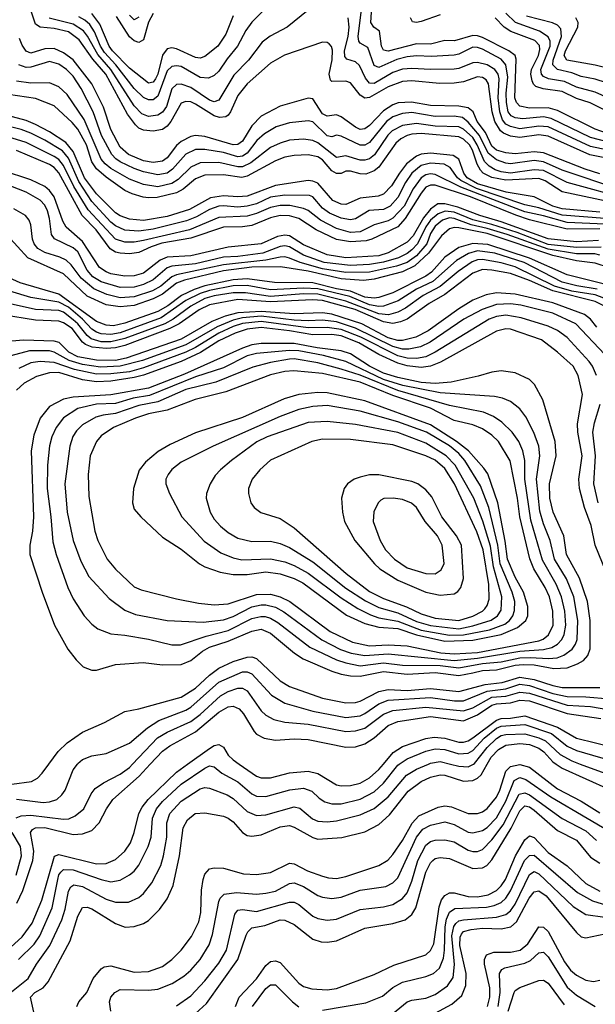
# Model space of a CAD drawing. Header units: inches. Extents: x 884549 to 1028252, y 526810 to 653624.
# Tile 1023 of 1056: x 1002223 to 1004670, y 638980 to 643162. Entities that reach past the tile are written whole.
import ezdxf

# ---------------------------------------------------------------- set-up
doc = ezdxf.new("R2010")
doc.units = ezdxf.units.IN
doc.header["$MEASUREMENT"] = 0
doc.layers.add('B0603', color=7, linetype='Continuous')
doc.layers.add('B0604', color=7, linetype='Continuous')

msp = doc.modelspace()

# ---------------------------------------------------------------- linework, layer by layer
at = {"layer": 'B0603', "color": 5}
for points, elevation in [([(1002170, 639207.7), (1002234.1, 639265.9), (1002276.2, 639323.8), (1002317.2, 639422.8), (1002371.4, 639608.6), (1002390, 639616.8), (1002550, 639577.1), (1002590, 639578.3), (1002630, 639594.6), (1002669.9, 639630.1), (1002694, 639666), (1002710, 639708.9), (1002729.3, 639790), (1002743.3, 639816.7), (1002769.9, 639850), (1002890, 639966.5), (1002936.9, 640000)], 3580), ([(1002187.6, 639032.4), (1002259.4, 639090), (1002294.9, 639150), (1002351.1, 639228.9), (1002402.1, 639338), (1002415.7, 639384.3), (1002430, 639460.9), (1002440.8, 639479.2), (1002453.1, 639486.9), (1002490, 639480.6), (1002590, 639426.8), (1002630, 639414), (1002685.8, 639414.2), (1002730, 639433.3), (1002750, 639450.1), (1002784.9, 639495.1), (1002823.3, 639570), (1002834.8, 639610), (1002848.7, 639690), (1002849.1, 639750.9), (1002861.6, 639790), (1002910, 639842.4), (1002990, 639895.7), (1003010, 639900.8), (1003030, 639897.9), (1003104.5, 639870), (1003130, 639854.3), (1003190, 639798.9), (1003230, 639782), (1003270, 639784.6), (1003390, 639818), (1003413.6, 639813.6), (1003468.2, 639768.2), (1003490, 639758), (1003530, 639754.4), (1003570, 639758.6), (1003670, 639784.1), (1003730, 639810.8), (1003790, 639860.7), (1003867.2, 639952.8), (1003910, 639978.9), (1003960.4, 640000)], 3540), ([(1002190, 639914.4), (1002273.2, 639926.8), (1002299.1, 639940.9), (1002318.9, 639961.1), (1002347.1, 640000)], 3680), ([(1002208.2, 639771.8), (1002230, 639781), (1002270, 639782.7), (1002410, 639765.7), (1002431.8, 639768.2), (1002459.4, 639780.6), (1002495.2, 639810), (1002526.3, 639873.7), (1002544.2, 639895.8), (1002579.7, 639920.3), (1002650, 639957.6), (1002690, 639986.3), (1002703, 640000)], 3640), ([(1002210, 639850.8), (1002322.4, 639837.6), (1002350, 639839.1), (1002380.3, 639850), (1002402.4, 639870), (1002416.3, 639890), (1002450, 639975.2), (1002468.3, 640000)], 3660), ([(1002210.3, 639409.7), (1002236.4, 639463.6), (1002278.9, 639590), (1002283, 639630), (1002269.1, 639710), (1002278.2, 639721.8), (1002290.8, 639729.2), (1002330, 639730.3), (1002450, 639701.1), (1002490, 639703.4), (1002530, 639718.4), (1002561.6, 639750), (1002591.7, 639810), (1002619.7, 639850), (1002730.8, 639949.2), (1002778.2, 640000)], 3620), ([(1002217.9, 639170), (1002284.3, 639235.7), (1002309.3, 639270.7), (1002360.6, 639390), (1002384.7, 639510), (1002390, 639530), (1002398.6, 639541.4), (1002410, 639551.8), (1002450, 639550.3), (1002570, 639509.7), (1002610, 639500.7), (1002650, 639507.2), (1002690, 639529.5), (1002710, 639545.6), (1002730, 639570.9), (1002769.9, 639650), (1002781.6, 639690), (1002787.7, 639770), (1002804.5, 639810), (1002830, 639840.6), (1002910, 639914.3), (1003010, 639983.2), (1003030, 639992.3), (1003050, 639989), (1003081.8, 639961.8), (1003150, 639924.2), (1003210, 639874.3), (1003230, 639864.3), (1003270, 639862.2), (1003371, 639891), (1003430, 639897.9), (1003464.7, 639884.7), (1003495.6, 639855.6), (1003519.8, 639839.8), (1003550, 639831.3), (1003590, 639831.1), (1003670, 639851.4), (1003730, 639882.8), (1003770, 639919.3), (1003830, 639995.2), (1003837, 640000)], 3560), ([(1002296.2, 638890), (1002268.9, 639010), (1002287.6, 639030), (1002323.1, 639050), (1002344.7, 639075.3), (1002437.1, 639250), (1002470, 639353.6), (1002490, 639391.3), (1002510, 639392.9), (1002530, 639384.7), (1002630, 639322.5), (1002671.9, 639308.1), (1002710, 639310.1), (1002750, 639323.6), (1002770, 639336.3), (1002817.5, 639382.5), (1002850, 639428.4), (1002875.1, 639484.8), (1002902.5, 639610), (1002918, 639730), (1002936.9, 639763.1), (1002969.6, 639790.4), (1003010, 639793.3), (1003090, 639779.1), (1003110, 639771.1), (1003130, 639755.4), (1003170.1, 639710.1), (1003190, 639697.5), (1003210, 639693.6), (1003250, 639699.2), (1003330, 639733.3), (1003370, 639739.2), (1003390, 639732.4), (1003470, 639687.6), (1003490, 639681.6), (1003592.2, 639687.8), (1003690, 639712.9), (1003750, 639744.1), (1003795.5, 639784.5), (1003874.6, 639885.4), (1003930, 639926.6), (1003970, 639945), (1004010, 639954), (1004030, 639952.4), (1004110, 639928.2), (1004150, 639929.7), (1004170, 639939.9), (1004185.1, 639954.9), (1004210.2, 640000)], 3520), ([(1002465.6, 638970), (1002475, 638990), (1002508.4, 639030), (1002536.1, 639090), (1002569.2, 639130.8), (1002581.6, 639138.4), (1002610, 639143.8), (1002710, 639116.6), (1002770, 639119.1), (1002830, 639140.8), (1002869.2, 639170), (1002910, 639209.5), (1002952.9, 639267.1), (1002984.8, 639330), (1002993.6, 639370), (1002995.4, 639464.6), (1003002.6, 639510), (1003010, 639533), (1003030, 639554.6), (1003050, 639559.6), (1003090, 639558.5), (1003174.4, 639534.4), (1003230, 639530.9), (1003290, 639539.4), (1003370, 639578.8), (1003390, 639576.2), (1003446.2, 639546.2), (1003510, 639523.7), (1003536.5, 639516.5), (1003570, 639514.8), (1003610, 639522.6), (1003750, 639569.1), (1003787.5, 639592.4), (1003810, 639616.6), (1003850, 639675.1), (1003891.4, 639748.6), (1003919.5, 639780.5), (1004002.3, 639817.7), (1004030, 639823.4), (1004058.4, 639818.4), (1004130, 639790.8), (1004170, 639790.9), (1004190, 639797.8), (1004210, 639811), (1004250, 639859.1), (1004264.5, 639890), (1004290, 639970.1), (1004310, 639990.3), (1004350, 639998.4), (1004390, 639987.4), (1004510, 639895.1), (1004610, 639843.2), (1004690, 639793.3)], 3480), ([(1003156.2, 640000), (1003229.5, 639949.5), (1003250, 639941.8), (1003290, 639942), (1003370, 639962.5), (1003450, 639970.7), (1003490, 639959.5), (1003570, 639912.5), (1003590, 639907.9), (1003628.8, 639908.8), (1003670, 639919.5), (1003710, 639941.6), (1003750, 639977), (1003769.6, 640000)], 3580), ([(1004054.4, 640000), (1004090, 639990.9), (1004130, 639988.3), (1004152.3, 640000)], 3540), ([(1004503.9, 640000), (1004530, 639983), (1004730, 639892.4), (1004770, 639881.5), (1004850, 639874.3), (1004970, 639829.5), (1005010, 639820.2), (1005050, 639818.1), (1005084.2, 639830), (1005111.6, 639848.4), (1005254.2, 639990), (1005266.4, 640000)], 3520), ([(1004606.5, 640000), (1004710, 639962.2), (1004870, 639923.4), (1004950, 639890.3), (1004990, 639881.6), (1005030, 639884.4), (1005061.9, 639898.1), (1005090, 639919.2), (1005154.7, 639990), (1005165.3, 640000)], 3540), ([(1002611.2, 638950), (1002604.5, 638990), (1002611.2, 639010), (1002627, 639030), (1002650, 639043.1), (1002770, 639039.7), (1002810, 639044.6), (1002871.9, 639068.1), (1002920.7, 639099.3), (1002950, 639124.1), (1002990, 639170.1), (1003028, 639232), (1003042.9, 639277), (1003070, 639417), (1003074.7, 639430), (1003092, 639448), (1003145.2, 639454.8), (1003230, 639448.1), (1003270, 639452), (1003310, 639460.8), (1003370, 639493.1), (1003390, 639495.6), (1003430, 639479.7), (1003490, 639442.1), (1003510, 639434.4), (1003550, 639428.7), (1003590, 639435), (1003670, 639464.6), (1003780, 639480), (1003810, 639496.4), (1003830, 639517), (1003909.9, 639689.9), (1003936.8, 639723.2), (1003970, 639741.2), (1004030, 639755.5), (1004070, 639743.8), (1004130, 639711.3), (1004150, 639708.1), (1004190, 639718.2), (1004210, 639731.2), (1004250, 639772.4), (1004290, 639842.4), (1004325.9, 639930), (1004350, 639942.7), (1004375.2, 639935.2), (1004481.2, 639861.2), (1004790, 639679.9)], 3460), ([(1002890, 638973.7), (1002950, 639015.2), (1003010, 639078.8), (1003070, 639154.7), (1003101.9, 639210), (1003137.7, 639362.3), (1003150, 639379), (1003170, 639381.9), (1003230, 639373.6), (1003370, 639413.1), (1003390, 639413.5), (1003410, 639404.2), (1003470, 639354.4), (1003490, 639344.4), (1003530, 639336.5), (1003570, 639341.4), (1003670, 639381.8), (1003770, 639394.3), (1003810, 639404), (1003850, 639428.6), (1003870, 639453.3), (1003890, 639502.7), (1003915.8, 639590), (1003950, 639655.9), (1003970, 639670.8), (1003990, 639677), (1004030, 639678.4), (1004070, 639669.3), (1004130, 639635.1), (1004150, 639628.9), (1004170, 639628.4), (1004190, 639636.9), (1004230, 639677.9), (1004278.3, 639741.7), (1004347.2, 639872.8), (1004370, 639878.5), (1004390, 639869.8), (1004530, 639769.7), (1004630, 639717), (1004675.1, 639675.1)], 3440), ([(1002970, 638940.3), (1003017, 638983), (1003150, 639169.6), (1003185.9, 639274.1), (1003192.5, 639287.5), (1003210, 639304.8), (1003265.1, 639314.9), (1003330, 639337.9), (1003350, 639337.4), (1003390, 639318.9), (1003470, 639256.9), (1003505.3, 639245.3), (1003530, 639243.1), (1003570, 639250.1), (1003690, 639303.4), (1003810, 639323.7), (1003861.4, 639338.6), (1003890, 639361), (1003907.2, 639390), (1003950, 639540.5), (1003970, 639580.7), (1003979, 639590), (1003990, 639598.7), (1004010, 639603.8), (1004050, 639598.6), (1004150, 639556.4), (1004190, 639559.5), (1004208.6, 639570), (1004230, 639592.8), (1004312.7, 639727.3), (1004350, 639801.8), (1004370, 639822.5), (1004390, 639818.5), (1004410, 639804.2), (1004510, 639718.3), (1004590, 639676.9), (1004650, 639605.3), (1004690, 639579.7)], 3420), ([(1002208.7, 639528.7), (1002231.3, 639610), (1002227, 639650), (1002191.2, 639710)], 3640), ([(1003140.2, 638970), (1003156.3, 639010), (1003230, 639087.9), (1003270, 639144.1), (1003290, 639162.1), (1003310, 639164.9), (1003330, 639157.7), (1003409.2, 639069.2), (1003430, 639055.6), (1003465.6, 639045.6), (1003530, 639041.5), (1003570, 639047.5), (1003730, 639105.9), (1003813.3, 639146.7), (1003949.9, 639190.1), (1003970, 639208.2), (1003983.2, 639236.8), (1004006.7, 639393.3), (1004017, 639423), (1004030, 639442.2), (1004050, 639452.7), (1004070, 639453.9), (1004130, 639437.1), (1004170, 639436.5), (1004214.8, 639445.2), (1004250, 639463.5), (1004270, 639482.7), (1004288.9, 639510), (1004331.4, 639610), (1004370, 639678.9), (1004390, 639695.8), (1004410, 639689), (1004470, 639624.3), (1004550, 639567.9), (1004630, 639493.4), (1004690, 639461)], 3380), ([(1003510, 638955), (1003694.6, 638985.4), (1003765.6, 639014.4), (1003810, 639051.1), (1003850, 639073.6), (1003950, 639097.8), (1003982.5, 639110), (1004007.4, 639132.6), (1004024.6, 639175.4), (1004029.5, 639210), (1004031.7, 639308.4), (1004038.1, 639341.9), (1004050, 639370.5), (1004072.9, 639387.1), (1004207.4, 639392.6), (1004240.4, 639399.6), (1004270, 639412.1), (1004290, 639430.9), (1004310, 639462.3), (1004369.2, 639590), (1004390, 639612.1), (1004410, 639613.7), (1004594.4, 639454.4), (1004658.6, 639418.6), (1004810, 639373.2)], 3360), ([(1003792.8, 638927.2), (1003870, 638990.1), (1003890, 638997.9), (1003950, 639005.8), (1003990, 639021), (1004042.3, 639057.7), (1004066.5, 639093.5), (1004071.6, 639148.4), (1004060.3, 639270), (1004068.4, 639310), (1004076.9, 639323.1), (1004090, 639334.4), (1004110, 639339.3), (1004250, 639349.3), (1004290, 639361), (1004310, 639376.7), (1004330, 639405), (1004390, 639531.5), (1004410, 639543.3), (1004430, 639534.3), (1004575.4, 639395.3), (1004630, 639361.5), (1004710.3, 639349.7)], 3340), ([(1003990, 638941.6), (1004059.6, 638980.4), (1004102.4, 639017.6), (1004120.2, 639059.8), (1004121.2, 639110), (1004094.9, 639230), (1004095.6, 639264.4), (1004101.6, 639278.4), (1004110.4, 639289.6), (1004142, 639298), (1004190, 639303.3), (1004270, 639300.3), (1004311.7, 639308.3), (1004335.1, 639330), (1004389.3, 639430.7), (1004410, 639457), (1004430, 639461.8), (1004460.9, 639440.9), (1004590, 639284.5), (1004610, 639266.8), (1004630, 639262.4), (1004710, 639279.1)], 3320), ([(1004211.8, 638970), (1004222, 639010), (1004221.8, 639050), (1004199.5, 639150), (1004198.8, 639170), (1004208.3, 639190), (1004239, 639201), (1004310, 639201.9), (1004350.2, 639209.8), (1004383, 639237), (1004430, 639308.7), (1004450, 639307.2), (1004470, 639288.9), (1004539.5, 639159.5), (1004564.8, 639124.8), (1004590, 639103.1), (1004630, 639082.1), (1004663.1, 639076.9), (1004690, 639083)], 3280), ([(1004257.8, 638970), (1004265.4, 639030), (1004263.5, 639110), (1004272.6, 639127.4), (1004285, 639135), (1004370, 639153.9), (1004394.4, 639165.6), (1004430, 639198.5), (1004450, 639201.1), (1004470, 639181.5), (1004550, 639053.1), (1004590, 639018.7), (1004670, 638970.1)], 3260), ([(1004299.9, 638950), (1004325.3, 639030), (1004330, 639038.5), (1004348.7, 639051.3), (1004430, 639081.2), (1004450, 639081.8), (1004470, 639070.1), (1004537.5, 638977.5)], 3240), ([(1003212.4, 638970), (1003270, 639047.2), (1003290, 639062.2), (1003310, 639062.6), (1003382.9, 638990), (1003410, 638969.6)], 3360)]:
    msp.add_lwpolyline(points, dxfattribs=dict(at, elevation=elevation))
at = {"layer": 'B0604', "color": 5}
for points, elevation in [([(1003330, 643273.9), (1003210, 643152), (1003184.2, 643115.8), (1003149.7, 643050), (1003104.9, 642995.1), (1003070, 642942.8), (1003050, 642924.3), (1003026.1, 642913.9), (1002990, 642916.2), (1002910, 642962.4), (1002890, 642966.6), (1002870, 642963.5), (1002850, 642944.3), (1002810, 642837), (1002790, 642822.2), (1002770, 642821.3), (1002750, 642831.9), (1002710, 642869.2), (1002632.3, 642970), (1002583, 643023), (1002566.7, 643050), (1002541.4, 643110), (1002521.1, 643141.1), (1002499.9, 643159.9), (1002474, 643174)], 3140), ([(1004790, 642653.8), (1004670, 642696.6), (1004510, 642776), (1004470, 642787.4), (1004390, 642786), (1004350, 642794.7), (1004334.5, 642810), (1004328.4, 642830), (1004334.4, 642994.4), (1004328.9, 643010), (1004303.2, 643030), (1004190, 643086.4), (1004170, 643093.6), (1004150, 643094.4), (1004071.6, 643071.6), (1004030, 643073.8), (1003970, 643057.3), (1003910, 643058.9), (1003790, 643028.8), (1003770, 643032.2), (1003761.2, 643050), (1003752.9, 643112.9), (1003729.1, 643130), (1003715.6, 643150), (1003722.4, 643262.4)], 3120), ([(1004710, 642574.5), (1004647.5, 642587.5), (1004470, 642667.6), (1004430, 642672.6), (1004350, 642661), (1004310, 642667), (1004280.2, 642680.2), (1004267.8, 642690), (1004243.5, 642730), (1004232.3, 642770), (1004215.8, 642890), (1004206.5, 642906.5), (1004190, 642916.9), (1004170, 642919.8), (1004110, 642897.6), (1004070, 642891.7), (1004008.5, 642891.5), (1003890, 642901.6), (1003850, 642898.8), (1003790, 642877.3), (1003710, 642831.5), (1003690, 642829), (1003670, 642840.8), (1003630, 642893.3), (1003610, 642900.5), (1003550, 642899.6), (1003545, 642905), (1003539.2, 642930), (1003551.9, 642991.9), (1003552.8, 643032.8), (1003548.2, 643048.2), (1003538.7, 643058.7), (1003530, 643065), (1003510, 643066.6), (1003349.3, 643010.7), (1003290, 642976.8), (1003190, 642889.4), (1003150, 642839.6), (1003119.1, 642770), (1003110, 642756.7), (1003099, 642750), (1003073.1, 642746.9), (1003050, 642753.1), (1002970, 642803.1), (1002950, 642812.5), (1002930, 642814.7), (1002910, 642807.2), (1002865.9, 642730), (1002850, 642709.9), (1002830, 642694.8), (1002790, 642688.4), (1002750, 642692.9), (1002730, 642701.5), (1002715.4, 642715.4), (1002681.1, 642761.1), (1002588.8, 642930), (1002534.2, 642994.2), (1002476.6, 643076.6), (1002430, 643111), (1002370, 643124.8), (1002310, 643129.7), (1002290, 643142.2), (1002264, 643224)], 3180), ([(1003450, 643202.9), (1003359.7, 643130), (1003287.9, 643092.1), (1003253.5, 643066.5), (1003195.3, 642990), (1003134.1, 642925.9), (1003070, 642820.2), (1003050, 642813.4), (1003030, 642820.1), (1002950, 642873.9), (1002910, 642887.7), (1002890, 642886), (1002870, 642868.1), (1002846.8, 642793.2), (1002830.8, 642769.2), (1002810, 642755.9), (1002770, 642750.3), (1002742.2, 642762.2), (1002710, 642796.1), (1002611.1, 642950), (1002554.6, 643014.6), (1002512, 643092), (1002494.3, 643114.3), (1002450, 643143.6), (1002348.6, 643168.6)], 3160), ([(1003130, 643178.8), (1003100.1, 643099.9), (1003065.5, 643050), (1003010, 643006.2), (1002990, 642998.7), (1002970, 643001.5), (1002890, 643038.4), (1002870, 643042), (1002850, 643038.1), (1002830, 643011.2), (1002809.8, 642930.2), (1002799.8, 642910), (1002790, 642896.7), (1002770, 642892.9), (1002690, 642955.8), (1002618.2, 643030), (1002604, 643050), (1002563.2, 643143.2), (1002530, 643188.5)], 3120), ([(1002790, 643188.6), (1002770, 643151.7), (1002750, 643076.4), (1002730, 643065.7), (1002710, 643072.5), (1002690, 643089.5), (1002635.1, 643175.1)], 3080), ([(1002730, 643173.2), (1002710, 643161.9), (1002690, 643181.7)], 3060), ([(1004750, 642601.6), (1004650, 642623.1), (1004470, 642706.4), (1004430, 642710.2), (1004350, 642698.4), (1004310, 642708.4), (1004290, 642718.8), (1004275.9, 642735.9), (1004264.8, 642770), (1004256.9, 642830), (1004261.9, 642910), (1004257.2, 642930), (1004243.1, 642950), (1004210, 642970.2), (1004170, 642980.4), (1004150, 642978.1), (1004090, 642954.1), (1004070, 642951.5), (1003970, 642950.2), (1003890, 642954.9), (1003850, 642951.5), (1003810, 642937.7), (1003730, 642890.6), (1003710, 642892.1), (1003693.9, 642913.9), (1003667.7, 642967.7), (1003650, 642983.6), (1003613.6, 642993.6), (1003605.7, 643005.7), (1003604.2, 643030), (1003619.6, 643090), (1003624, 643130), (1003620.1, 643170)], 3160), ([(1004770, 642630.3), (1004650, 642661.5), (1004482.6, 642742.6), (1004450, 642749.6), (1004361.4, 642741.4), (1004330, 642744.8), (1004313.1, 642753.1), (1004299.7, 642770), (1004292.7, 642810), (1004291.4, 642850), (1004298.4, 642918.4), (1004290, 642970), (1004270, 642994.6), (1004190, 643037), (1004170, 643044.4), (1004150, 643044.5), (1004090, 643015.9), (1004070, 643011.4), (1003974.1, 643005.9), (1003910, 643008.3), (1003870, 643003.8), (1003827, 642993), (1003750, 642958.9), (1003730, 642966.9), (1003703.7, 643043.7), (1003670, 643062.2), (1003664.4, 643070), (1003662.5, 643090), (1003674.2, 643194.2)], 3140), ([(1004010, 643183.2), (1003930, 643153.7), (1003910, 643149.7), (1003893, 643153), (1003884.2, 643170)], 3080), ([(1004770, 642747.4), (1004648.3, 642808.3), (1004590, 642827.2), (1004530, 642857.5), (1004448.2, 642868.2), (1004417.8, 642877.8), (1004407.5, 642887.5), (1004401.6, 642901.6), (1004396.5, 642930), (1004399.1, 642950), (1004428.9, 643010), (1004434.7, 643034.7), (1004432.4, 643052.4), (1004413.3, 643073.4), (1004311.1, 643111.1), (1004282.6, 643130), (1004244.5, 643170)], 3080), ([(1004741.4, 642821.4), (1004670, 642853.9), (1004590, 642875.8), (1004539.5, 642899.5), (1004471.3, 642911.3), (1004450, 642921.2), (1004441.7, 642930), (1004439.2, 642950), (1004478.4, 643050), (1004478.9, 643070), (1004469.8, 643089.8), (1004433.1, 643113.1), (1004330.9, 643150), (1004289.6, 643190)], 3060), ([(1004770, 642876.4), (1004670, 642909.7), (1004610, 642920.9), (1004570, 642936.6), (1004508.8, 642950), (1004489.5, 642970), (1004491.7, 642990), (1004525.8, 643090), (1004523.1, 643123.1), (1004510, 643138.4), (1004488.2, 643148.2), (1004377.2, 643177.2)], 3040), ([(1004790, 642939.6), (1004670, 642968.7), (1004549.4, 642990), (1004538.3, 643010), (1004543, 643030), (1004595.7, 643130), (1004598, 643150), (1004587.8, 643170)], 3020), ([(1004690, 642506.9), (1004626.7, 642526.7), (1004450, 642595.8), (1004410, 642600.1), (1004330, 642591.8), (1004290, 642596.2), (1004250, 642607.2), (1004230, 642625.2), (1004203.1, 642683.1), (1004168.2, 642730), (1004151.2, 642771.2), (1004130, 642786.9), (1004090, 642794.1), (1003970, 642797.1), (1003888.2, 642811.8), (1003831.5, 642808.5), (1003810, 642800.3), (1003770, 642774.8), (1003710, 642712.7), (1003690, 642698.4), (1003670, 642695.9), (1003650, 642704.8), (1003589.7, 642749.7), (1003570, 642757.2), (1003530, 642751.9), (1003510, 642762.2), (1003470, 642825.6), (1003450, 642828.3), (1003330, 642795.2), (1003250, 642751.6), (1003210, 642710.4), (1003170, 642645.4), (1003150, 642631.2), (1003130, 642630.5), (1003010, 642666), (1002970, 642670.3), (1002950, 642666.2), (1002910, 642645.2), (1002890, 642627.7), (1002850, 642575.6), (1002830, 642560.5), (1002790, 642555.3), (1002750, 642562.2), (1002686.3, 642590), (1002650, 642620.8), (1002610, 642696.1), (1002578.7, 642790), (1002530, 642890), (1002450, 642990.8), (1002410, 643020.9), (1002370, 643039.7), (1002330, 643037.5), (1002270, 643019.8), (1002250, 643027.7), (1002233, 643053), (1002222.1, 643082.1)], 3220), ([(1004770, 642442.2), (1004530, 642522.7), (1004450, 642558.7), (1004410, 642563.2), (1004310, 642549.1), (1004290, 642551.8), (1004250, 642566.6), (1004214.7, 642594.7), (1004177.9, 642670), (1004130, 642727.1), (1004105.8, 642745.8), (1004070, 642752.3), (1003990, 642751.2), (1003890, 642768.1), (1003850, 642763.4), (1003810, 642748.9), (1003782, 642730), (1003710, 642639.9), (1003690, 642629.6), (1003670, 642628.7), (1003590, 642666.6), (1003570, 642671.6), (1003550, 642664), (1003530, 642668.4), (1003470, 642728.2), (1003450, 642733), (1003370, 642724), (1003313.8, 642706.2), (1003263.4, 642676.6), (1003231.8, 642648.2), (1003190, 642595), (1003170, 642581.7), (1003150, 642579.3), (1003090, 642597.6), (1003010, 642611), (1002970, 642610.2), (1002929.4, 642590.6), (1002873.1, 642526.9), (1002850, 642509.4), (1002810, 642502.8), (1002750, 642515.1), (1002710, 642529.2), (1002650, 642558.8), (1002631.2, 642571.2), (1002614.1, 642590), (1002570.2, 642670), (1002535.9, 642770), (1002484.3, 642870), (1002450, 642921.7), (1002422.3, 642950), (1002390, 642972.8), (1002350, 642984.4), (1002270, 642960.7), (1002250, 642959.5), (1002219.9, 642970)], 3240), ([(1004810, 642400), (1004550, 642469.7), (1004450, 642521), (1004410, 642524.6), (1004310, 642510.7), (1004270, 642515.3), (1004244.3, 642524.3), (1004219.2, 642539.2), (1004199.7, 642559.7), (1004168.6, 642630), (1004150, 642661), (1004110, 642697.4), (1004090, 642706.3), (1003990, 642709.6), (1003910, 642721.4), (1003850, 642712.7), (1003806.6, 642690), (1003788.5, 642671.5), (1003732.1, 642587.9), (1003710, 642571.5), (1003690, 642565.3), (1003670, 642565.6), (1003610, 642584.1), (1003570, 642576.4), (1003490, 642638.5), (1003470, 642649.3), (1003430, 642654.3), (1003370, 642649.9), (1003330, 642638.1), (1003290, 642619.6), (1003206.2, 642553.8), (1003170, 642536.9), (1003150, 642536.8), (1003070, 642555.8), (1002990, 642554.4), (1002950, 642535.6), (1002897.2, 642482.8), (1002870, 642465.9), (1002810, 642452.4), (1002750, 642462.3), (1002690, 642485.2), (1002610.8, 642530), (1002585.9, 642550), (1002569.9, 642570.1), (1002497.5, 642737.5), (1002424.4, 642844.4), (1002390, 642877.1), (1002350, 642893.5), (1002270, 642892.1), (1002210, 642901.3)], 3260), ([(1004830, 642367.3), (1004530, 642431.1), (1004457.5, 642477.5), (1004430, 642487.9), (1004290, 642480.6), (1004230, 642491.7), (1004193.4, 642510), (1004182.2, 642522.2), (1004167.7, 642547.7), (1004147.6, 642607.6), (1004135.7, 642630), (1004110, 642655.1), (1004090, 642664.1), (1003930, 642677.9), (1003890, 642675.6), (1003870, 642669.7), (1003843.6, 642656.4), (1003822.2, 642637.8), (1003750, 642536), (1003730, 642519.6), (1003694, 642506), (1003670, 642506.5), (1003630, 642518.2), (1003610, 642519.1), (1003590, 642509.3), (1003570, 642508.8), (1003550, 642519.3), (1003510, 642566.9), (1003490, 642579.6), (1003450, 642587.7), (1003390, 642585.5), (1003350, 642577.4), (1003310, 642562.7), (1003190, 642497.3), (1003167.7, 642492.3), (1003090, 642502.5), (1003010, 642501.1), (1002970, 642485.3), (1002918.3, 642441.7), (1002890, 642426.5), (1002807, 642407), (1002770, 642404.8), (1002748.2, 642408.2), (1002701.7, 642421.7), (1002670, 642436.4), (1002590, 642493.4), (1002550, 642528.7), (1002530, 642558.2), (1002506.9, 642630), (1002470, 642697.2), (1002445.8, 642725.8), (1002370, 642795.9), (1002290, 642826.7), (1002135.1, 642850)], 3280), ([(1004690, 642344.5), (1004530, 642359.1), (1004490, 642370.1), (1004410, 642409.7), (1004291.3, 642428.7), (1004170, 642464.1), (1004125.7, 642490), (1004111.4, 642510), (1004089.4, 642569.4), (1004065.3, 642585.3), (1003970, 642594.4), (1003930, 642590.2), (1003910, 642582.8), (1003867.7, 642550), (1003837.1, 642510), (1003804.3, 642455.7), (1003770, 642421.5), (1003747.5, 642412.5), (1003670, 642403.7), (1003610, 642377.1), (1003590, 642377.8), (1003553.9, 642393.9), (1003490, 642467.6), (1003470, 642476.4), (1003450, 642478.2), (1003310, 642458.3), (1003190, 642412), (1003150, 642409.3), (1003090, 642413.5), (1003034.3, 642405.7), (1002944.4, 642355.6), (1002850, 642326.6), (1002750, 642308.6), (1002690, 642314.5), (1002650, 642328.6), (1002630, 642341.6), (1002550, 642422.3), (1002498.9, 642490), (1002450, 642602.5), (1002419.6, 642639.6), (1002350, 642685.7), (1002290, 642717.4), (1002250, 642733.6), (1002150, 642760.7)], 3320), ([(1004710, 642316.9), (1004530, 642331.4), (1004430, 642363.2), (1004370, 642376.1), (1004165.3, 642445.3), (1004098.8, 642478.8), (1004084.6, 642490), (1004053.8, 642533.8), (1004027.7, 642547.7), (1003970, 642553.1), (1003930, 642543.1), (1003890.6, 642509.4), (1003863.4, 642470), (1003830, 642406.8), (1003798.3, 642370), (1003770, 642355.3), (1003709, 642351), (1003650, 642316.4), (1003630, 642311.8), (1003590, 642318.2), (1003539.8, 642339.8), (1003510, 642361.9), (1003470, 642409.9), (1003455.6, 642415.6), (1003350, 642416.9), (1003290, 642407.8), (1003230, 642379.7), (1003190, 642369.3), (1003150, 642365.7), (1003090, 642371.7), (1003070, 642369.7), (1003030, 642355.4), (1002975.1, 642324.9), (1002931.8, 642308.2), (1002790, 642272.3), (1002730, 642263), (1002670, 642267.4), (1002630, 642285.9), (1002610, 642302.5), (1002530, 642389.4), (1002474.2, 642474.2), (1002430, 642573.2), (1002404.4, 642604.4), (1002330, 642649.7), (1002270, 642679.6), (1002230, 642694.8), (1002150, 642715)], 3340), ([(1004710, 642293.6), (1004550, 642299.8), (1004450, 642328.9), (1004370, 642345.4), (1004098, 642450), (1003990, 642504.9), (1003970, 642507.4), (1003950, 642503), (1003929.9, 642490.1), (1003896.1, 642443.9), (1003856.9, 642370), (1003810, 642318.6), (1003790, 642307.6), (1003730, 642290.3), (1003670, 642260.3), (1003630, 642258.5), (1003570, 642274.5), (1003502.3, 642310), (1003450, 642350.9), (1003430, 642360.6), (1003372.1, 642372.1), (1003330, 642372.5), (1003290, 642364.5), (1003230, 642338.2), (1003190, 642327.6), (1003070, 642321.5), (1002944.6, 642270), (1002750, 642223.4), (1002710, 642216.4), (1002670, 642217.5), (1002629.8, 642229.8), (1002514.4, 642354.4), (1002453.6, 642453.6), (1002410, 642542.5), (1002390, 642567.4), (1002370, 642581.1), (1002250, 642639.8), (1002130, 642676.4)], 3360), ([(1004690, 642272.9), (1004550, 642271.7), (1004390, 642312.5), (1004331.9, 642331.9), (1004139.7, 642410), (1003990, 642458.6), (1003970, 642459.2), (1003950, 642449.9), (1003930, 642425.4), (1003862, 642318), (1003830, 642282.5), (1003720.1, 642230), (1003696.7, 642223.3), (1003630, 642218.6), (1003570, 642228.1), (1003483.4, 642270), (1003410, 642317.2), (1003370, 642329.5), (1003330, 642330.8), (1003290, 642320.6), (1003210, 642288.3), (1003170, 642282.1), (1003090, 642281.3), (1002950, 642233.9), (1002827.1, 642212.9), (1002782.3, 642197.7), (1002730, 642172.5), (1002690, 642167.6), (1002650, 642169.7), (1002630, 642174.6), (1002608.2, 642188.2), (1002548.3, 642270), (1002488.2, 642330), (1002390, 642510.9), (1002370, 642533.4), (1002350, 642546.2), (1002210, 642605.7)], 3380), ([(1004684.2, 642224.2), (1004590, 642218.8), (1004470, 642230.8), (1004270, 642303.4), (1004179.5, 642330), (1004085.1, 642365.1), (1004030, 642379.1), (1004000.9, 642379.1), (1003970, 642357.6), (1003939.2, 642320.8), (1003896, 642244), (1003870, 642217.1), (1003790, 642171.3), (1003750, 642158.9), (1003610, 642150), (1003530, 642163.5), (1003430, 642205), (1003370, 642244.1), (1003350, 642247.3), (1003319.4, 642240.6), (1003250, 642209.5), (1003110, 642196.2), (1002950, 642158.4), (1002850, 642153.7), (1002819.7, 642140.3), (1002750, 642084.8), (1002710, 642073.3), (1002670, 642072.4), (1002610, 642082.9), (1002590, 642090.5), (1002562.6, 642110), (1002490, 642220.4), (1002420.1, 642280.1), (1002406, 642306), (1002370, 642409.4), (1002350, 642436.8), (1002330, 642453.6), (1002270, 642481.8), (1002150, 642521.1)], 3420), ([(1004695.3, 642195.3), (1004590, 642193.9), (1004470, 642207.7), (1004337.8, 642257.8), (1004230, 642292), (1004150, 642311.7), (1004070, 642344.3), (1004031.8, 642348.2), (1004002.3, 642337.7), (1003969.9, 642310.1), (1003950, 642282.3), (1003913.6, 642210), (1003890, 642184.7), (1003870, 642168.7), (1003833.7, 642150), (1003770, 642132.1), (1003710, 642122.1), (1003630, 642117.8), (1003516.8, 642130), (1003430, 642161.8), (1003370, 642196.5), (1003350, 642201.9), (1003330, 642198.3), (1003256.9, 642170), (1003150, 642156.4), (1003090, 642153.8), (1002970, 642124.4), (1002870, 642115.4), (1002850, 642108.6), (1002790, 642057), (1002750, 642036.6), (1002710, 642025.8), (1002650, 642024.8), (1002570, 642048.3), (1002534.5, 642070), (1002510, 642097.7), (1002470, 642175.4), (1002450, 642193.4), (1002370.9, 642230.9), (1002358.1, 642250), (1002350, 642316.9), (1002341.3, 642350), (1002330, 642373.8), (1002310, 642395.3), (1002250.6, 642430), (1002153.1, 642466.9)], 3440), ([(1004690, 642162.3), (1004667.5, 642167.5), (1004590, 642167), (1004470, 642187.1), (1004294.9, 642250), (1004210, 642275.4), (1004142.2, 642290), (1004070, 642317.5), (1004050, 642320.3), (1004020.6, 642310), (1003990, 642284.7), (1003970, 642253.3), (1003954.6, 642210), (1003910, 642159.3), (1003870, 642130.5), (1003825.6, 642114.4), (1003710, 642090.1), (1003610, 642087.7), (1003510, 642103.3), (1003415.5, 642130), (1003370, 642148.8), (1003350, 642154.2), (1003330, 642153), (1003270, 642140.6), (1003090, 642121), (1002890, 642078.5), (1002870, 642070), (1002823.3, 642030), (1002787.3, 642010), (1002710, 641984.9), (1002650, 641981), (1002594.1, 641994.1), (1002538.3, 642018.3), (1002483.9, 642063.9), (1002441.3, 642121.3), (1002420.6, 642140.6), (1002393.8, 642153.8), (1002330, 642173), (1002300.6, 642190), (1002285, 642210), (1002277.5, 642230), (1002270.4, 642290), (1002263.4, 642310), (1002248.1, 642330), (1002198.7, 642358.7)], 3460), ([(1004730, 642108.1), (1004670, 642128), (1004590, 642137.1), (1004490, 642160.5), (1004210, 642254), (1004090, 642277.8), (1004070, 642279.5), (1004050, 642273.3), (1004016.4, 642243.6), (1003961.5, 642170), (1003903.4, 642116.6), (1003850, 642091), (1003730, 642060.1), (1003685.4, 642054.6), (1003590, 642061.8), (1003450, 642093.6), (1003332, 642112), (1003210, 642110.4), (1003090, 642095.6), (1002924.3, 642055.7), (1002890, 642042.2), (1002830, 641996.7), (1002790, 641976.3), (1002710, 641948.5), (1002650, 641941.7), (1002590, 641950.8), (1002510, 641987.9), (1002410, 642082), (1002257.6, 642150), (1002170, 642247.1)], 3480), ([(1004850, 642002.7), (1004550, 642078.5), (1004390, 642148.9), (1004213.2, 642206.8), (1004150, 642210.8), (1004090, 642194.2), (1004030, 642152.9), (1003974.2, 642090), (1003950, 642072.7), (1003810, 642002), (1003750, 641982.6), (1003730, 641979.8), (1003690, 641983.9), (1003630, 642009.5), (1003570, 642018.6), (1003470, 642044), (1003306.3, 642046.3), (1003190, 642060.6), (1003130, 642057), (1003010, 642031.8), (1002964.3, 642015.7), (1002910.6, 641990), (1002852.9, 641947.1), (1002810, 641922), (1002670, 641872.8), (1002621.9, 641861.9), (1002590, 641864), (1002550, 641879.8), (1002390, 641996.6), (1002224.8, 642044.8), (1002070, 642113.9)], 3520), ([(1004677.5, 642017.5), (1004591, 642031), (1004530, 642047), (1004367.8, 642130), (1004242.8, 642170), (1004170, 642180), (1004130.5, 642169.5), (1004080.6, 642139.4), (1003979, 642050), (1003910, 642016.9), (1003832.2, 641967.8), (1003770, 641944.9), (1003750, 641943.1), (1003710, 641950.5), (1003626.1, 641986.1), (1003490, 642018.3), (1003430, 642021.6), (1003290, 642014), (1003190, 642032.5), (1003130, 642031.4), (1003030, 642012.1), (1002990, 641998.9), (1002930, 641968.5), (1002824.6, 641895.4), (1002650, 641831.5), (1002610, 641824.9), (1002570, 641828), (1002550, 641834.2), (1002530, 641847.4), (1002489.9, 641889.9), (1002430, 641941.1), (1002390, 641962.3), (1002270, 641982.5), (1002090, 642035.7)], 3540), ([(1004750, 641962), (1004670, 641993.4), (1004570, 642008.8), (1004497.2, 642030), (1004330, 642112.2), (1004270, 642129.2), (1004190, 642143.6), (1004170, 642142.3), (1004146.4, 642133.6), (1004087.7, 642092.3), (1004010, 642028), (1003939, 641990), (1003863.6, 641936.4), (1003830, 641919.8), (1003791.7, 641908.3), (1003750, 641912.6), (1003610, 641966.5), (1003490, 641995.6), (1003430, 641997.1), (1003290, 641985.9), (1003182.4, 642002.4), (1003130, 642001.8), (1003050, 641988.7), (1003010, 641977.3), (1002950, 641945.6), (1002875.6, 641890), (1002840.1, 641870), (1002670, 641807.6), (1002610, 641793.9), (1002570, 641794.3), (1002526.8, 641806.8), (1002510, 641820), (1002470, 641869.7), (1002450, 641887.4), (1002410, 641919), (1002390, 641926.7), (1002290, 641931.3), (1002130, 641967)], 3560), ([(1004750, 641924.7), (1004670, 641965), (1004489.7, 642009.7), (1004390, 642054.4), (1004310, 642083.2), (1004230, 642098.7), (1004190, 642101.3), (1004150, 642085.2), (1004030, 641995.1), (1003963.6, 641956.4), (1003870.2, 641889.8), (1003842, 641878), (1003810, 641871.7), (1003770, 641878.7), (1003649.6, 641930.4), (1003510, 641968.5), (1003468.3, 641971.7), (1003290, 641963.1), (1003150, 641973.7), (1003030, 641951), (1002985.7, 641930), (1002900.6, 641870), (1002862, 641850), (1002670, 641777.9), (1002630, 641767.6), (1002590, 641765), (1002531, 641771), (1002502.5, 641782.5), (1002490, 641791.8), (1002445.5, 641850), (1002410, 641874.2), (1002390, 641881.3), (1002290, 641885.7), (1002150, 641908.1)], 3580), ([(1004676.3, 641856.3), (1004649.3, 641890), (1004623.6, 641910), (1004490, 641959.2), (1004330, 641996.6), (1004250, 642001.6), (1004206.1, 641993.9), (1004150, 641969.9), (1004090, 641933.9), (1003960.1, 641839.9), (1003906.6, 641813.4), (1003850, 641798.6), (1003830, 641799.4), (1003790, 641810.9), (1003677.2, 641870), (1003550, 641911.6), (1003510, 641916.1), (1003390, 641912.8), (1003250, 641923.1), (1003150, 641916.7), (1003097.1, 641902.9), (1003040.5, 641879.5), (1002910, 641804.6), (1002676.2, 641723.8), (1002630, 641714), (1002550, 641716.2), (1002470.2, 641730.2), (1002432.1, 641750), (1002390.4, 641790.4), (1002370, 641796.9), (1002239, 641801), (1002190, 641795.8)], 3620), ([(1004710, 641740.2), (1004587.5, 641870), (1004490, 641914.7), (1004352.9, 641950), (1004310, 641955.1), (1004250, 641952.4), (1004188.7, 641931.3), (1004111.6, 641890), (1003968.3, 641791.7), (1003927.6, 641772.4), (1003877.7, 641762.3), (1003850, 641762.4), (1003810, 641773.4), (1003651.4, 641851.4), (1003570, 641878.6), (1003510, 641886.2), (1003450, 641882.8), (1003390, 641885.5), (1003250, 641902.7), (1003170, 641895.1), (1003130, 641886.3), (1003062.7, 641857.3), (1002930, 641780.5), (1002745.1, 641714.8), (1002650.4, 641689.6), (1002566.7, 641686.7), (1002490, 641697.6), (1002433.7, 641713.7), (1002370, 641750), (1002350, 641755.2), (1002264.1, 641755.9), (1002185.6, 641734.4)], 3640), ([(1004675.7, 641650), (1004657.9, 641690), (1004643.9, 641710), (1004550, 641811.4), (1004510, 641842.2), (1004470, 641859.8), (1004355.5, 641895.5), (1004290, 641907.1), (1004250, 641901.6), (1004219.5, 641890), (1003990, 641749.7), (1003950, 641730), (1003910, 641722.2), (1003870, 641724.4), (1003830, 641734.5), (1003673.3, 641813.3), (1003590, 641846.3), (1003530, 641854.4), (1003450, 641852.8), (1003250, 641880.5), (1003170, 641870.8), (1003130, 641858.2), (1003069.8, 641830), (1002970.7, 641769.3), (1002930, 641749.7), (1002750, 641683.6), (1002690, 641666.8), (1002610, 641657.2), (1002550, 641655.8), (1002456.5, 641676.5), (1002370, 641706.1), (1002310, 641709.9), (1002270, 641704.1), (1002219.2, 641680.8)], 3660), ([(1004735.3, 640770), (1004669.7, 640929.7), (1004653.3, 641013.3), (1004624.5, 641090), (1004602.9, 641170), (1004600.4, 641210), (1004614, 641310), (1004596.4, 641410), (1004595.2, 641444.8), (1004616.3, 641570), (1004597.1, 641650), (1004576.7, 641690), (1004510, 641749.9), (1004441.9, 641801.9), (1004310, 641847.3), (1004290, 641848.4), (1004250, 641838.4), (1004012.1, 641707.9), (1003970, 641690), (1003930, 641685.1), (1003870, 641692.1), (1003830, 641702.8), (1003750, 641739.8), (1003664.4, 641790), (1003590, 641819.8), (1003550, 641825.1), (1003470, 641823.4), (1003370, 641840.6), (1003250, 641854.4), (1003190, 641846.9), (1003138.6, 641830), (1003070, 641797.2), (1002992.1, 641747.9), (1002909.7, 641710), (1002750, 641652.3), (1002710, 641641.9), (1002610, 641626.5), (1002550, 641623.5), (1002490, 641632.8), (1002390, 641662.7), (1002350, 641661.4), (1002294.2, 641645.8), (1002241.9, 641618.1), (1002210, 641588)], 3680), ([(1004681.7, 641110), (1004663.4, 641190), (1004670.8, 641310), (1004660.1, 641410), (1004666.4, 641450), (1004690.6, 641529.4)], 3660), ([(1002347.1, 640000), (1002386.1, 640053.9), (1002425, 640090), (1002490, 640135.9), (1002583.1, 640176.9), (1002670, 640224.1), (1002730, 640234.7), (1002910, 640284.7), (1002970, 640321.9), (1003030, 640378.5), (1003070, 640407.6), (1003130, 640435.2), (1003190, 640453.9), (1003210, 640455), (1003230, 640448.9), (1003330, 640354.2), (1003370, 640330.1), (1003510, 640280.4), (1003610, 640259.7), (1003650, 640261.3), (1003670, 640267.2), (1003750, 640307.8), (1003790, 640317.4), (1003870, 640312.9), (1003970, 640320.6), (1004090, 640308.1), (1004201.7, 640338.2), (1004273.7, 640346.3), (1004350, 640368.8), (1004410, 640360), (1004490, 640333.4), (1004530, 640325.1), (1004690, 640325.8)], 3680), ([(1002468.3, 640000), (1002470, 640002.3), (1002490, 640020.2), (1002530, 640035.2), (1002590, 640044.8), (1002690, 640089.5), (1002766.1, 640153.9), (1002814.7, 640185.3), (1002930, 640229.8), (1002950, 640241.4), (1003070, 640347.6), (1003170, 640392.2), (1003190, 640392.4), (1003210, 640383.6), (1003293.1, 640293.1), (1003350, 640258.2), (1003470, 640224.7), (1003610, 640198.3), (1003670, 640205.4), (1003690, 640214.4), (1003750, 640255.8), (1003790, 640271.7), (1003970, 640282.3), (1004071.5, 640268.5), (1004110, 640268.9), (1004210, 640309.4), (1004290, 640319.3), (1004350, 640339.3), (1004390, 640333.7), (1004490, 640300.6), (1004550, 640286.5), (1004630, 640286.1), (1004730, 640277.9)], 3660), ([(1002703, 640000), (1002808.8, 640111.2), (1002850, 640136.4), (1002950, 640181.6), (1002990, 640210.1), (1003076.3, 640290), (1003110, 640309.1), (1003150, 640322.1), (1003170, 640321.9), (1003190, 640310.6), (1003250, 640226.7), (1003270, 640208.5), (1003303.2, 640190), (1003350, 640178.8), (1003450, 640169.1), (1003610, 640138.8), (1003650, 640141), (1003690, 640152.6), (1003770, 640211.7), (1003810, 640227.3), (1003950, 640242.5), (1004110, 640226.1), (1004150, 640238.9), (1004230, 640283.8), (1004290, 640288.5), (1004350, 640305.6), (1004390, 640300.9), (1004550, 640250.7), (1004650, 640244.3), (1004790, 640220.5)], 3640), ([(1002778.2, 640000), (1002830, 640055.5), (1002861.9, 640078.1), (1002970, 640137), (1003070, 640221.1), (1003110, 640244), (1003130, 640246.8), (1003155.5, 640235.5), (1003174.1, 640214.1), (1003219.2, 640139.2), (1003230, 640127.5), (1003262.8, 640110), (1003310, 640102), (1003390, 640106.9), (1003450, 640104.3), (1003610, 640072.4), (1003650, 640073.9), (1003690, 640086.2), (1003730, 640111.1), (1003790, 640164.6), (1003830, 640181.1), (1003970, 640202.2), (1004110, 640183.7), (1004170, 640209.3), (1004230, 640250.2), (1004250, 640256.4), (1004310, 640260.4), (1004350, 640272.2), (1004390, 640268.2), (1004550, 640214.3), (1004693.4, 640193.4)], 3620), ([(1003769.6, 640000), (1003811.3, 640048.7), (1003850, 640075.2), (1003950, 640108.8), (1003985.5, 640114.5), (1004030, 640109.8), (1004090, 640092.9), (1004110, 640093), (1004130, 640099.1), (1004150, 640111.9), (1004250, 640187.3), (1004270, 640193.7), (1004310, 640194.5), (1004370, 640204.7), (1004510, 640157.6), (1004590, 640110.6), (1004751.9, 640070)], 3580), ([(1003837, 640000), (1003870, 640022.9), (1003950, 640055.3), (1003990, 640065), (1004030, 640061.9), (1004090, 640043.1), (1004130, 640045.9), (1004150, 640058.1), (1004198.4, 640110), (1004250, 640152.9), (1004270, 640161.1), (1004370, 640168.1), (1004483.9, 640130), (1004550, 640075.9), (1004590, 640057.7), (1004770, 640005.1), (1004784.7, 640000)], 3560), ([(1004152.3, 640000), (1004157.3, 640002.7), (1004210, 640070.9), (1004250, 640108.7), (1004270, 640121.6), (1004290, 640126), (1004370, 640128.2), (1004430, 640111.6), (1004458.6, 640098.6), (1004520.4, 640040.4), (1004570, 640013.3), (1004606.5, 640000)], 3540), ([(1002936.9, 640000), (1003030, 640066.6), (1003050, 640078.4), (1003070, 640083.4), (1003090, 640071.4), (1003110, 640038), (1003130, 640018), (1003156.2, 640000)], 3580), ([(1004210.2, 640000), (1004226.9, 640030), (1004258.3, 640061.7), (1004290, 640080.9), (1004350, 640087.5), (1004390, 640082.9), (1004430, 640067.4), (1004451.8, 640051.8), (1004489.5, 640009.5), (1004503.9, 640000)], 3520), ([(1003960.4, 640000), (1003970, 640004), (1004010, 640011.4), (1004054.4, 640000)], 3540)]:
    msp.add_lwpolyline(points, dxfattribs=dict(at, elevation=elevation))
for points, elevation in [([(1003390, 641787.1), (1003250, 641786.5), (1003210, 641780.4), (1003170, 641767.2), (1002923.8, 641656.2), (1002770, 641596.7), (1002610, 641568), (1002450, 641559.2), (1002409.5, 641550.5), (1002350, 641518.8), (1002310.5, 641470), (1002283.2, 641396.8), (1002271.8, 641330), (1002282.2, 641050), (1002277.9, 640990), (1002265.8, 640930), (1002266.8, 640890), (1002319, 640730), (1002370.9, 640590), (1002427.8, 640487.8), (1002462.5, 640442.5), (1002493.6, 640413.6), (1002530, 640399.3), (1002550, 640398.5), (1002630, 640422.6), (1002748.5, 640431.5), (1002830, 640421.6), (1002910, 640422.8), (1002950, 640440.1), (1002999.9, 640480.1), (1003030, 640497.3), (1003110, 640521.6), (1003210, 640565.3), (1003250, 640572.9), (1003290, 640556.7), (1003391.1, 640471.1), (1003427.7, 640447.7), (1003550, 640395.3), (1003590, 640382.5), (1003630, 640375.1), (1003670, 640374), (1003770, 640392.9), (1003870, 640382.4), (1003990, 640388.5), (1004090, 640375.7), (1004150, 640387.8), (1004190, 640397.5), (1004250, 640401.1), (1004330, 640420), (1004363.4, 640423.4), (1004410, 640421.2), (1004494.1, 640405.9), (1004550, 640409.3), (1004594.7, 640425.3), (1004620, 640440.1), (1004639, 640461), (1004648.9, 640490), (1004647.9, 640610), (1004637.1, 640690), (1004602.6, 640790), (1004547.8, 640890), (1004535.8, 640970), (1004491.7, 641070), (1004477.4, 641130), (1004475.3, 641190), (1004503.5, 641310), (1004499.6, 641370), (1004447.6, 641547.6), (1004412.1, 641612.1), (1004390, 641633.8), (1004330, 641662), (1004270, 641671), (1004230, 641665), (1004172.6, 641647.4), (1004057.5, 641622.5), (1003990, 641617), (1003930, 641621.5), (1003830, 641641.8), (1003770, 641661), (1003709.9, 641690), (1003630, 641742.1), (1003590, 641755.9), (1003488.1, 641768.1)], 3720), ([(1003370, 641757.5), (1003230, 641743.4), (1003190, 641734.2), (1003090, 641683.4), (1002970, 641645.4), (1002774.8, 641565.2), (1002705.7, 641554.3), (1002630, 641532.1), (1002550, 641529.2), (1002470.2, 641510), (1002409.3, 641470.7), (1002377.5, 641430), (1002360.3, 641390), (1002350, 641351.5), (1002340.6, 641270), (1002339.4, 641170), (1002355.5, 641050), (1002363.5, 640943.5), (1002377.9, 640890), (1002427.6, 640750), (1002450, 640701.5), (1002496.5, 640630), (1002530, 640593.8), (1002555.3, 640575.3), (1002610, 640553.4), (1002670, 640548), (1002770.8, 640530.9), (1002870, 640507.3), (1002906.7, 640506.7), (1003016.1, 640543.9), (1003110, 640567.5), (1003210, 640618.4), (1003247.6, 640627.6), (1003266.3, 640626.3), (1003290, 640619.5), (1003321.2, 640601.2), (1003457, 640497), (1003570, 640442.9), (1003610, 640430), (1003670, 640418.1), (1003770, 640430.8), (1003850, 640420.3), (1004010, 640418.2), (1004090, 640408.9), (1004190, 640427.2), (1004270, 640434.3), (1004350, 640450.9), (1004393.3, 640453.3), (1004471.6, 640448.4), (1004508.1, 640451.9), (1004536.9, 640463.1), (1004571.3, 640488.7), (1004586.7, 640510), (1004593.5, 640530), (1004596.4, 640610), (1004578.5, 640710), (1004547.2, 640787.2), (1004497.4, 640870), (1004478.3, 640950), (1004450, 641020.6), (1004434.8, 641074.8), (1004420.1, 641210), (1004434.2, 641310), (1004430.3, 641350), (1004409.1, 641409.1), (1004375.2, 641475.2), (1004349.2, 641509.2), (1004310, 641540.4), (1004275, 641555), (1004241.9, 641561.9), (1004010, 641576.8), (1003851.5, 641608.5), (1003770, 641634), (1003610, 641710.6), (1003515, 641735), (1003410, 641755)], 3740), ([(1003390, 641721.2), (1003370, 641720.4), (1003290, 641706.5), (1003213.8, 641686.2), (1003057.3, 641622.7), (1002930, 641591.4), (1002810, 641538.8), (1002730, 641522.6), (1002630, 641488.8), (1002577.6, 641482.4), (1002546.8, 641473.2), (1002490, 641440.7), (1002464.6, 641415.4), (1002448.6, 641391.4), (1002436.2, 641350), (1002415, 641190), (1002424.2, 641070), (1002450.6, 640950), (1002482.7, 640862.7), (1002516.9, 640796.9), (1002603.5, 640703.5), (1002670, 640654.4), (1002715.2, 640635.2), (1002850, 640610.6), (1003002.4, 640602.4), (1003090, 640612.8), (1003130, 640627.3), (1003210, 640667.6), (1003250, 640677.1), (1003270, 640676.9), (1003310, 640666.3), (1003346.7, 640646.7), (1003507.9, 640527.9), (1003586.9, 640486.9), (1003631.7, 640471.7), (1003690, 640461.7), (1003790, 640468.6), (1004070, 640440.8), (1004170, 640449.5), (1004350, 640480), (1004450, 640486.6), (1004485, 640495), (1004510.1, 640509.9), (1004528.5, 640530), (1004538.4, 640550), (1004545.5, 640590), (1004540.4, 640650), (1004527.1, 640710), (1004504.1, 640764.1), (1004445.9, 640865.9), (1004396.6, 641036.6), (1004370.7, 641210), (1004370.9, 641290), (1004361.8, 641330), (1004345, 641370), (1004316.9, 641410), (1004273, 641453), (1004237, 641477), (1004194.4, 641494.4), (1004050, 641523), (1003830, 641586.5), (1003670, 641651.5), (1003590, 641677.7), (1003490, 641704)], 3760), ([(1003389, 641671), (1003350, 641667.8), (1003290, 641654.1), (1003099.3, 641580.7), (1002968.5, 641548.5), (1002850, 641503.8), (1002770, 641487.6), (1002715.8, 641470), (1002621.3, 641430), (1002570, 641394.7), (1002549.6, 641370), (1002523.3, 641310), (1002514.1, 641230), (1002516.5, 641136.5), (1002542, 640990), (1002555.6, 640950), (1002594.8, 640870), (1002630, 640827.8), (1002710, 640753.5), (1002740, 640740), (1002890, 640702.5), (1002983.9, 640683.9), (1003050, 640676.6), (1003110, 640681.2), (1003230, 640720), (1003290, 640722), (1003330, 640710.5), (1003371.1, 640691.1), (1003543.1, 640563.1), (1003637.6, 640517.6), (1003710, 640502.8), (1003790, 640506.8), (1003870, 640502.2), (1004012.9, 640472.9), (1004070, 640468.9), (1004170, 640473.8), (1004430, 640524), (1004448.8, 640531.2), (1004470.9, 640549.1), (1004490.8, 640590), (1004490.2, 640650), (1004474.9, 640710), (1004457.3, 640750), (1004409.1, 640830), (1004392, 640872), (1004349.7, 641050), (1004339.6, 641130), (1004307.8, 641287.8), (1004258.8, 641370), (1004230, 641397.6), (1004190, 641424.7), (1004150, 641440.4), (1004070, 641459.7), (1003970, 641511.6), (1003810, 641565.4), (1003670, 641623), (1003510, 641659.5)], 3780), ([(1003490, 641579), (1003410, 641570.5), (1003348, 641552), (1003170, 641472.6), (1002970, 641407.1), (1002862.2, 641357.8), (1002811.5, 641328.5), (1002757.7, 641282.3), (1002731.3, 641248.7), (1002707.4, 641170), (1002702.4, 641110), (1002710, 641082.3), (1002737.8, 641050), (1002830, 640963.8), (1002910, 640913.4), (1002988.1, 640850), (1003010, 640838.2), (1003075.7, 640815.7), (1003130, 640805.9), (1003190, 640806), (1003270, 640816.2), (1003330, 640808.5), (1003390, 640788.5), (1003426.4, 640770), (1003613.1, 640633.1), (1003690, 640596.9), (1003750, 640581.8), (1003830, 640575.4), (1003910, 640548.5), (1004030, 640522.5), (1004150, 640526.7), (1004270, 640550.7), (1004339.9, 640580.1), (1004374.8, 640610), (1004382.7, 640630), (1004383.2, 640670), (1004364.8, 640730), (1004330, 640794), (1004297.1, 640870), (1004286.9, 640946.9), (1004255.8, 641110), (1004212.7, 641232.7), (1004196.8, 641256.8), (1004131.3, 641331.3), (1004079.8, 641370), (1003970, 641440.7), (1003690, 641543.4), (1003530, 641576.8)], 3820), ([(1003530, 641523.7), (1003470, 641518.7), (1003410, 641505.9), (1003330, 641475.8), (1003045.2, 641350), (1002910, 641283.2), (1002870, 641251.4), (1002854.3, 641230), (1002845, 641210), (1002844.5, 641190), (1002859.7, 641150), (1002912.8, 641050), (1003007, 640947), (1003077.8, 640897.8), (1003130, 640875.6), (1003167.9, 640867.9), (1003290, 640872.6), (1003350, 640859.5), (1003390, 640843.9), (1003450, 640810.9), (1003590, 640705.7), (1003660.3, 640660.3), (1003714, 640634), (1003750, 640622), (1003830, 640607.3), (1003930, 640568.4), (1004050, 640547.5), (1004110, 640549.1), (1004220.2, 640570), (1004285.5, 640594.5), (1004304.9, 640610), (1004319.6, 640630), (1004327.3, 640652.7), (1004327.5, 640690), (1004316.2, 640730), (1004265.7, 640850), (1004255.6, 640930), (1004217.7, 641090), (1004182, 641182), (1004115, 641290), (1004090, 641319.9), (1004050, 641352.3), (1003952.4, 641410), (1003830, 641453.7), (1003670, 641499.8)], 3840), ([(1003530, 641455.6), (1003450, 641450.3), (1003275.6, 641390), (1003231.1, 641368.9), (1003123.2, 641290), (1003076.8, 641250), (1003054.5, 641225.5), (1003032.3, 641190), (1003016.8, 641150), (1003015.9, 641130), (1003032.8, 641070), (1003050, 641040.7), (1003077.4, 641010), (1003110, 640983.5), (1003150, 640959.3), (1003210, 640945.1), (1003290, 640947), (1003330, 640936.9), (1003370, 640919.7), (1003470, 640858.9), (1003610, 640747.8), (1003693.3, 640693.3), (1003750, 640665), (1003830, 640643.1), (1003910, 640605.7), (1003969.4, 640589.4), (1004090, 640574.8), (1004150, 640587), (1004228, 640612), (1004255.1, 640630), (1004270, 640654.3), (1004273, 640710), (1004237.6, 640837.6), (1004225.3, 640925.3), (1004192, 641032), (1004153.7, 641130), (1004074.7, 641270), (1004035.6, 641310), (1003950, 641362.6), (1003830, 641407.9), (1003650, 641443)], 3860), ([(1003510, 641379.7), (1003464.9, 641370), (1003290, 641291.6), (1003243.5, 641250), (1003211.3, 641210), (1003196.5, 641170), (1003196.5, 641150), (1003205.5, 641110), (1003219.5, 641090), (1003248.8, 641068.8), (1003330, 641043.2), (1003390, 641004.2), (1003611.3, 640810), (1003710, 640732.9), (1003770, 640703.9), (1003868, 640668), (1003930, 640638.9), (1003990, 640620), (1004090, 640610.3), (1004150, 640629.1), (1004190, 640649.4), (1004200.2, 640659.8), (1004210, 640673.2), (1004218.7, 640701.3), (1004217.3, 640762.7), (1004193.6, 640910), (1004166.3, 640986.3), (1004071.9, 641190), (1004030, 641256.2), (1003990, 641291.1), (1003950, 641309.4), (1003810, 641356.6), (1003630, 641379.4)], 3880), ([(1003750, 641229.2), (1003710.9, 641229.1), (1003670, 641219.3), (1003644.6, 641210), (1003617.2, 641190), (1003603.2, 641170), (1003591.8, 641130), (1003594.8, 641070), (1003604.6, 641030), (1003647.8, 640950), (1003731.6, 640850), (1003754.3, 640830), (1003830, 640781.9), (1003949.9, 640730.1), (1004010, 640717.3), (1004070, 640723.4), (1004086.4, 640733.6), (1004099.2, 640750), (1004110, 640788.2), (1004101.4, 640930), (1004080.4, 640970), (1004018.2, 641050), (1003974.8, 641134.8), (1003950, 641165.3), (1003915.2, 641190), (1003890, 641200.1)], 3920), ([(1003810.7, 641129.3), (1003771.7, 641128.3), (1003759.1, 641120.9), (1003747.3, 641110), (1003729, 641071), (1003725.4, 641030), (1003755.6, 640950), (1003778.2, 640910), (1003815.8, 640870), (1003870, 640833.8), (1003950, 640810.1), (1003990, 640808.9), (1004015.5, 640824.5), (1004027.8, 640852.2), (1004018.7, 640930), (1003999.1, 640970), (1003947.1, 641030), (1003909.4, 641090), (1003888.4, 641108.4), (1003850, 641123.4)], 3940)]:
    msp.add_lwpolyline(points, close=True, dxfattribs=dict(at, elevation=elevation))

doc.saveas('drawing.dxf')
